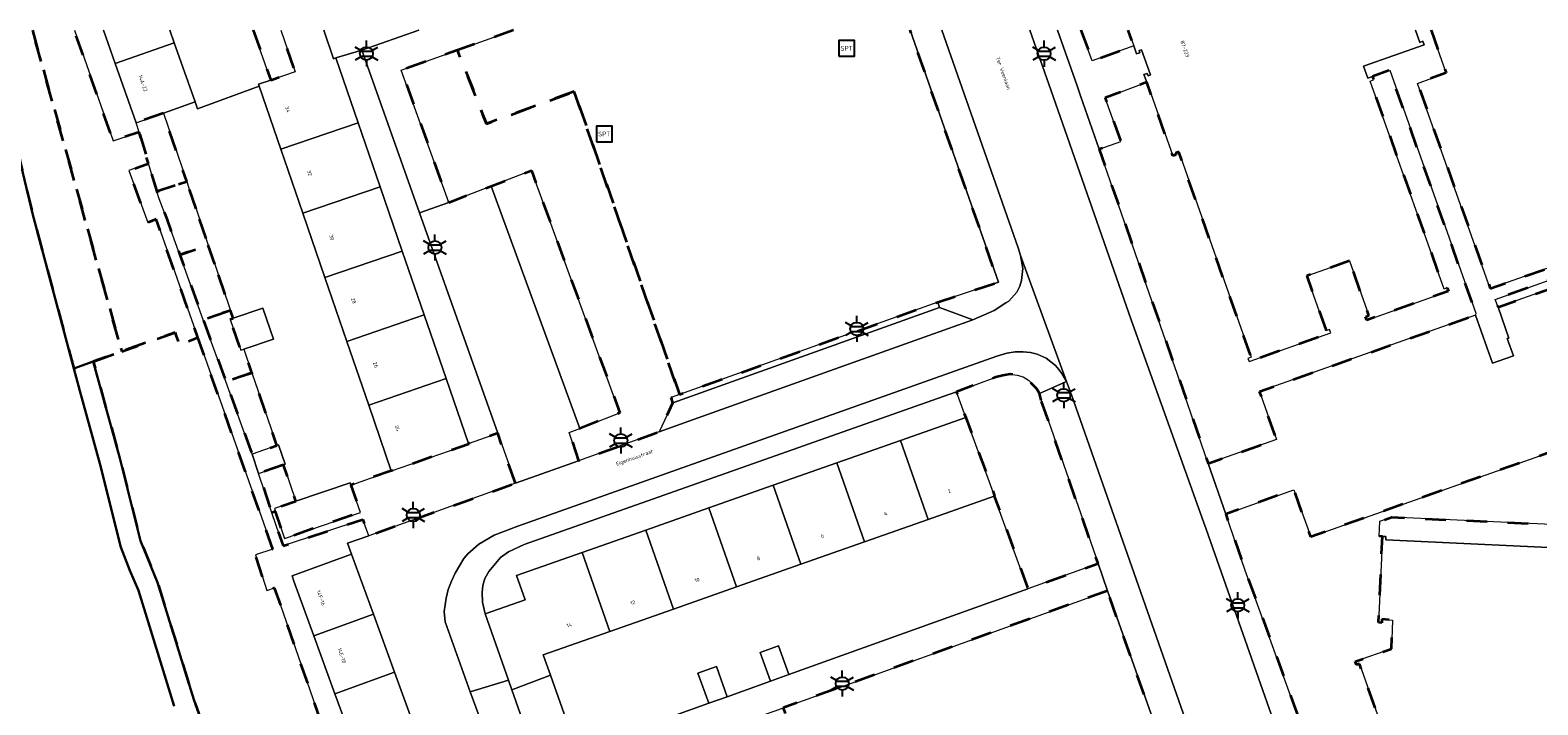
# Model space of a CAD drawing. Extents: x 105780 to 185197, y 477999 to 525027.
# Tile 349 of 562: x 107129 to 107275, y 480035 to 480100. Entities that reach past the tile are written whole.
import ezdxf
from ezdxf.enums import TextEntityAlignment as Align

# ---------------------------------------------------------------- set-up
doc = ezdxf.new("R2010")
doc.units = 0
doc.linetypes.add('XX-HIDDEN', pattern=[4, 2, -2])
for name, color, linetype, lineweight in [('B-GV-GR-MATERIAALGRENS-G', 252, 'XX-HIDDEN', 35), ('B-RO-IE-MEUBILAIR_WEGMEUBILAIR-S', 252, 'Continuous', 25), ('B-RO-IE-TERREINAFSCHEIDING_KUNSTMATIG_HEKWERK-G', 252, 'IE-TERREINAFSCHEIDING-KUNSTMATIG', 18), ('B-WE-GW-WATERGANG_SLOOT_INSTEEK-G', 252, 'Continuous', 30), ('B-XX-KG-KADASTRAAL_BEBOUWING-G', 252, 'Continuous', 20), ('B1-WE-OG-BEBOUWING-T18', 7, 'Continuous', 18), ('B1-WE-OG-TERREIN_ERF-GV', 252, 'Continuous', 18), ('B1-WE-OG-TOPOGRAFIE-T18', 10, 'Continuous', 18), ('B1-WE-VH-VERHARDING_BETONSTRAATSTEEN-GV', 252, 'Continuous', 18), ('B1-WE-VH-VERHARDING_OPEN-GV', 252, 'Continuous', 18), ('B1-WE-VH-VERHARDING_STRAATBAKSTEEN-GV', 252, 'Continuous', 18), ('B1-WE-VH-VERHARDING_TEGEL-GV', 252, 'Continuous', 18)]:
    doc.layers.add(name, color=color, linetype=linetype, lineweight=lineweight)
doc.styles.add('NLCS-ISO', font='NLCS-ISO.ttf')
doc.styles.add('NLCS-ISO-M200-T18', font='NLCS-ISO.ttf', dxfattribs={"height": 0.36})
doc.linetypes.add('IE-TERREINAFSCHEIDING-KUNSTMATIG', pattern='A,4,[82,NLCS.SHX,S=0.75,R=90,X=0,Y=0],4,-2', length=10)

# ---------------------------------------------------------------- blocks, each defined once
blk = doc.blocks.new('B-SIE-WEG_LICHTMAST-SO')
at = {"ltscale": 0.1}
for p, q in [((-1.1, 0.63), (-2.19, 1.27)), ((0, 1.27), (0, 2.53)), ((1.1, 0.63), (2.19, 1.27)), ((-1.1, -0.63), (-2.19, -1.27)), ((0, -1.27), (0, -2.53)), ((1.1, -0.63), (2.19, -1.27))]:
    blk.add_line(p, q, dxfattribs=at)
at = {"flags": 128}
for points in [[(-1.16, 0.5), (1.16, 0.5)], [(-1.16, -0.5), (1.16, -0.5)]]:
    blk.add_lwpolyline(points, dxfattribs=at)
at = {"ltscale": 0.1}
blk.add_circle((0, 0), 1.27, dxfattribs=at)
at = {"style": 'NLCS-ISO'}
blk.add_attdef('TYPE', text='', height=1.8, dxfattribs=at).set_placement((0, 2.53), align=Align.BOTTOM_CENTER)
blk = doc.blocks.new('SIE-WEG_SPEELTOESTEL-SO')
at = {"flags": 128}
blk.add_lwpolyline([(-0.75, -0.75), (0.75, -0.75), (0.75, 0.75), (-0.75, 0.75)], close=True, dxfattribs=at)
at = {"style": 'NLCS-ISO'}
blk.add_text('SPT', height=0.45, dxfattribs=at).set_placement((0, 0), align=Align.MIDDLE_CENTER)

msp = doc.modelspace()

# ---------------------------------------------------------------- linework, layer by layer
at = {"layer": 'B-GV-GR-MATERIAALGRENS-G', "flags": 128}
for points in [[(107124.378, 480100.013), (107125.972, 480094.059), (107128.795, 480082.229), (107132.813, 480067.194), (107134.689, 480067.866), (107137.441, 480068.852), (107128.788, 480100.013)], [(107128.788, 480100.013), (107137.441, 480068.852), (107142.618, 480070.707), (107143.045, 480069.538), (107144.829, 480070.191), (107140.777, 480081.674), (107139.987, 480081.362), (107138.137, 480086.393), (107140.035, 480087.078), (107139.126, 480090.113), (107136.608, 480089.287), (107132.852, 480100.013)], [(107150.195, 480100.013), (107151.901, 480095.172), (107154.247, 480095.978), (107152.86, 480100.013)], [(107175.425, 480100.013), (107169.982, 480098.071), (107172.8, 480090.934), (107181.316, 480094.059), (107191.517, 480064.68), (107216.54, 480073.627), (107222.432, 480075.577), (107213.861, 480100.013)], [(107230.431, 480100.013), (107231.52, 480097.044), (107235.555, 480098.475), (107235.013, 480100.013)], [(107264.376, 480100.013), (107265.822, 480095.863), (107263.056, 480094.849), (107270.109, 480074.958), (107282.376, 480079.279), (107283.264, 480093.195), (107301.477, 480092.003), (107300.991, 480084.29), (107306.217, 480083.959), (107307.216, 480100.013)], [(107176.928, 479983.295), (107176.461, 479984.807), (107175.853, 479986.228), (107175.655, 479986.777), (107173.586, 479992.499), (107173.339, 479993.172), (107170.832, 480000), (107166.843, 480011.291), (107162.791, 480022.762), (107160.605, 480021.836), (107152.27, 480045.941), (107151.511, 480045.671), (107150.402, 480049.124), (107152.104, 480049.677), (107146.822, 480064.543), (107144.829, 480070.191), (107143.045, 480069.538), (107142.618, 480070.707), (107137.441, 480068.852), (107134.689, 480067.866), (107137.253, 480058.495), (107139.257, 480050.482), (107140.916, 480046.436), (107144.436, 480035.085), (107147.703, 480025.824), (107149.202, 480021.142), (107151.514, 480014.512), (107151.555, 480011.529), (107152.845, 480007.048), (107154.275, 480002.993), (107155.207, 479999.074), (107155.914, 479997.067), (107157.125, 479994.397), (107157.807, 479993.26), (107158.209, 479991.79), (107158.427, 479990.407), (107163.962, 479967.468), (107166.021, 479958.594), (107168.948, 479943.793), (107170.187, 479936.466), (107171.231, 479924.722), (107172.17, 479916.718), (107172.549, 479910.093), (107172.634, 479905.187), (107172.23, 479895.21), (107171.841, 479891.984), (107171.867, 479887.861)]]:
    msp.add_lwpolyline(points, dxfattribs=at)
for points in [[(107181.316, 480094.059), (107172.8, 480090.934), (107169.982, 480098.071), (107164.549, 480096.133), (107169.141, 480083.306), (107173.263, 480084.894), (107177.155, 480086.393), (107185.742, 480062.896), (107181.854, 480061.388), (107180.816, 480060.985), (107181.731, 480058.261), (107189.547, 480061.055), (107190.877, 480063.868), (107190.692, 480064.385), (107191.517, 480064.68)], [(107256.465, 480077.645), (107252.319, 480076.179), (107254.204, 480070.847), (107254.52, 480070.972), (107254.644, 480070.658), (107246.744, 480067.865), (107246.62, 480068.175), (107246.931, 480068.299), (107239.911, 480088.204), (107239.594, 480088.087), (107239.649, 480087.932), (107239.33, 480087.819), (107236.801, 480094.954), (107232.779, 480093.456), (107234.307, 480089.213), (107232.203, 480088.458), (107239.222, 480068.251), (107239.496, 480067.464), (107242.768, 480057.992), (107249.387, 480060.313), (107247.747, 480064.974), (107268.669, 480072.378), (107268.7, 480072.561), (107260.366, 480096.117), (107258.679, 480095.508), (107258.784, 480095.195), (107258.476, 480095.077), (107265.623, 480074.905), (107265.934, 480075.016), (107266.05, 480074.691), (107258.151, 480071.898), (107258.027, 480072.212), (107258.343, 480072.337)], [(107141.496, 480091.97), (107138.851, 480091.033), (107139.126, 480090.113), (107140.035, 480087.078), (107140.85, 480084.355), (107143.746, 480085.336)], [(107144.65, 480082.67), (107143.998, 480084.593), (107143.746, 480085.336), (107140.85, 480084.355), (107141.062, 480083.647), (107141.806, 480081.701), (107143.071, 480078.219), (107145.84, 480079.158)], [(107289.011, 480062.863), (107292.96, 480059.495), (107302.65, 480070.407), (107303.338, 480081.641), (107300.832, 480081.796), (107300.321, 480073.807), (107282.138, 480074.973), (107282.315, 480078.083), (107270.576, 480073.904), (107270.866, 480073.142), (107280.848, 480076.692), (107281.749, 480074.148), (107289.992, 480073.622), (107292.995, 480065.121), (107252.708, 480050.878), (107251.081, 480055.437), (107244.463, 480053.088), (107246.36, 480047.597), (107250.748, 480035.5), (107251.076, 480034.597), (107258.66, 480013.689), (107260.697, 480014.428), (107262.421, 480009.682), (107266.384, 480011.095), (107263.753, 480018.594), (107264.069, 480018.722), (107264.134, 480018.563), (107264.449, 480018.676), (107257.436, 480038.554), (107257.134, 480038.447), (107257.017, 480038.777), (107260.52, 480040.021), (107260.614, 480042.803), (107259.61, 480042.881), (107259.584, 480042.542), (107259.274, 480042.566), (107259.652, 480050.907), (107259.293, 480050.93), (107259.356, 480052.373), (107260.564, 480052.772), (107279.585, 480051.912)], [(107146.469, 480077.302), (107145.84, 480079.158), (107143.071, 480078.219), (107145.355, 480071.931), (107147.998, 480072.838)], [(107147.972, 480071.966), (107148.263, 480072.066), (107147.998, 480072.838), (107145.355, 480071.931), (107147.536, 480065.926), (107150.069, 480066.794), (107149.288, 480069.072), (107149.001, 480068.973)], [(107150.069, 480066.794), (107147.536, 480065.926), (107149.809, 480059.667), (107150.087, 480058.902), (107152.482, 480059.748), (107152.226, 480060.494)], [(107226.573, 480064.127), (107226.416, 480064.765), (107226.107, 480065.265), (107225.342, 480066.055), (107224.829, 480066.395), (107224.238, 480066.566), (107223.564, 480066.641), (107222.868, 480066.534), (107222.178, 480066.354), (107218.352, 480064.949), (107219.262, 480062.433), (107222.065, 480054.839), (107222.03, 480054.827), (107225.295, 480045.841), (107232.101, 480048.285)], [(107175.606, 480056.071), (107173.888, 480060.923), (107171.061, 480059.925), (107171.088, 480059.846), (107163.581, 480057.266), (107163.575, 480057.283), (107159.659, 480055.901), (107160.594, 480053.244), (107153.224, 480050.712), (107152.347, 480053.321), (107152.001, 480053.199), (107153.08, 480049.997), (107160.809, 480052.557), (107161.387, 480050.987)], [(107153.128, 480057.861), (107150.712, 480057.026), (107152.001, 480053.199), (107152.347, 480053.321), (107152.242, 480053.634), (107154.332, 480054.344)], [(107232.989, 480045.645), (107201.563, 480034.294), (107202.475, 480031.675), (107205.553, 480032.798), (107208.991, 480023.007), (107209.862, 480023.34), (107211.052, 480020.309), (107213.326, 480021.097), (107216.971, 480010.66), (107208.608, 480007.945), (107210.927, 480001.171), (107219.29, 480003.886), (107220.086, 480001.743), (107224.614, 480003.384), (107241.346, 480009.447), (107242.113, 480007.279), (107246.015, 480008.842)]]:
    msp.add_lwpolyline(points, close=True, dxfattribs=at)
at = {"layer": 'B-RO-IE-TERREINAFSCHEIDING_KUNSTMATIG_HEKWERK-G', "flags": 128}
for points in [[(107221.38, 480075.229), (107222.432, 480075.577), (107213.861, 480100.013)], [(107244.953, 480008.416), (107246.015, 480008.842), (107232.989, 480045.645), (107232.042, 480045.303)]]:
    msp.add_lwpolyline(points, dxfattribs=at)
at = {"layer": 'B-WE-GW-WATERGANG_SLOOT_INSTEEK-G', "flags": 128}
for points in [[(107135.318, 480057.988), (107133.388, 480065.043), (107132.813, 480067.194), (107128.795, 480082.229), (107125.972, 480094.059), (107124.378, 480100.013)], [(107147.703, 480025.824), (107144.436, 480035.085), (107140.916, 480046.436), (107139.257, 480050.482), (107137.253, 480058.495), (107134.689, 480067.866), (107132.813, 480067.194), (107133.388, 480065.043), (107135.318, 480057.988), (107137.347, 480049.875), (107138.225, 480047.614), (107139.061, 480045.661), (107142.536, 480034.459)], [(107142.536, 480034.459), (107139.061, 480045.661), (107138.225, 480047.614), (107137.347, 480049.875), (107135.318, 480057.988)]]:
    msp.add_lwpolyline(points, dxfattribs=at)
at = {"layer": 'B-XX-KG-KADASTRAAL_BEBOUWING-G', "flags": 128}
for points in [[(107135.668, 480100.013), (107136.816, 480096.775), (107142.524, 480098.798), (107142.093, 480100.013)], [(107152.86, 480100.013), (107154.247, 480095.978), (107151.901, 480095.172), (107150.697, 480094.758), (107150.761, 480094.572), (107152.863, 480088.456), (107160.373, 480091.026), (107158.21, 480097.322), (107157.99, 480097.246), (107157.039, 480100.013)], [(107235.013, 480100.013), (107235.555, 480098.475), (107235.827, 480097.704), (107236.147, 480097.812), (107236.072, 480098.035), (107236.295, 480098.115), (107237.161, 480095.674), (107236.935, 480095.593), (107236.854, 480095.82), (107236.534, 480095.706), (107236.801, 480094.954), (107239.33, 480087.819), (107239.649, 480087.932), (107239.594, 480088.087), (107239.911, 480088.204), (107246.931, 480068.299), (107246.62, 480068.175), (107246.744, 480067.865), (107254.644, 480070.658), (107254.52, 480070.972), (107254.204, 480070.847), (107252.319, 480076.179), (107256.465, 480077.645), (107258.343, 480072.337), (107258.027, 480072.212), (107258.151, 480071.898), (107266.05, 480074.691), (107265.934, 480075.016), (107265.623, 480074.905), (107258.476, 480095.077), (107258.784, 480095.195), (107258.679, 480095.508), (107258.231, 480095.358), (107257.823, 480096.508), (107263.702, 480098.595), (107263.578, 480098.93), (107263.267, 480098.815), (107262.845, 480100.013)], [(107280.582, 480049.6), (107259.977, 480050.572), (107259.992, 480050.892), (107259.652, 480050.907), (107259.274, 480042.566), (107259.584, 480042.542), (107259.61, 480042.881), (107260.614, 480042.803), (107260.52, 480040.021), (107257.017, 480038.777), (107257.134, 480038.447), (107257.436, 480038.554), (107264.449, 480018.676)]]:
    msp.add_lwpolyline(points, dxfattribs=at)
for points in [[(107142.524, 480098.798), (107136.816, 480096.775), (107138.851, 480091.033), (107141.496, 480091.97), (107144.559, 480093.056)], [(107160.373, 480091.026), (107152.863, 480088.456), (107154.992, 480082.259), (107162.511, 480084.807)], [(107162.511, 480084.807), (107154.992, 480082.259), (107157.139, 480076.012), (107164.646, 480078.592)], [(107164.646, 480078.592), (107157.139, 480076.012), (107159.265, 480069.827), (107166.772, 480072.407)], [(107152.154, 480070.057), (107151.125, 480073.05), (107148.263, 480072.066), (107147.972, 480071.966), (107149.001, 480068.973), (107149.288, 480069.072)], [(107166.772, 480072.407), (107159.265, 480069.827), (107161.39, 480063.641), (107168.897, 480066.221)], [(107168.897, 480066.221), (107161.39, 480063.641), (107163.575, 480057.283), (107163.581, 480057.266), (107171.088, 480059.846), (107171.061, 480059.925)], [(107212.924, 480060.206), (107215.609, 480052.564), (107222.03, 480054.827), (107222.065, 480054.839), (107219.262, 480062.433)], [(107152.636, 480059.802), (107152.482, 480059.748), (107150.087, 480058.902), (107150.712, 480057.026), (107153.128, 480057.861), (107153.303, 480057.921)], [(107212.924, 480060.206), (107206.754, 480058.038), (107209.441, 480050.391), (107215.609, 480052.564)], [(107206.754, 480058.038), (107200.584, 480055.87), (107203.273, 480048.217), (107209.441, 480050.391)], [(107159.659, 480055.901), (107159.579, 480056.127), (107154.332, 480054.344), (107152.242, 480053.634), (107152.347, 480053.321), (107153.224, 480050.712), (107160.594, 480053.244)], [(107200.584, 480055.87), (107194.371, 480053.687), (107197.043, 480046.022), (107203.273, 480048.217)], [(107194.371, 480053.687), (107188.244, 480051.534), (107190.937, 480043.87), (107197.043, 480046.022)], [(107188.244, 480051.534), (107182.074, 480049.365), (107184.768, 480041.697), (107190.937, 480043.87)], [(107182.074, 480049.365), (107175.715, 480047.131), (107176.55, 480044.753), (107172.677, 480043.392), (107174.934, 480036.97), (107175.26, 480036.041), (107179.005, 480037.448), (107178.31, 480039.421), (107184.768, 480041.697)], [(107159.732, 480049.197), (107153.956, 480047.097), (107154.145, 480046.576), (107156.069, 480041.287), (107161.845, 480043.387)], [(107161.845, 480043.387), (107156.069, 480041.287), (107158.113, 480035.665), (107163.889, 480037.766)], [(107200.33, 480036.876), (107202.118, 480037.518), (107201.121, 480040.294), (107199.333, 480039.652)], [(107163.889, 480037.766), (107158.113, 480035.665), (107160.158, 480030.043), (107165.933, 480032.144)], [(107194.354, 480034.729), (107196.142, 480035.372), (107195.094, 480038.289), (107193.306, 480037.647)], [(107179.005, 480037.448), (107175.26, 480036.041), (107177.686, 480029.139), (107174.158, 480027.899), (107174.237, 480027.673), (107176.372, 480021.599), (107183.987, 480024.282), (107181.757, 480030.61), (107181.452, 480030.503)]]:
    msp.add_lwpolyline(points, close=True, dxfattribs=at)
at = {"layer": 'B1-WE-OG-TERREIN_ERF-GV', "flags": 128}
for points in [[(107132.852, 480100.013), (107136.608, 480089.287), (107139.126, 480090.113), (107138.851, 480091.033), (107136.816, 480096.775), (107135.668, 480100.013)], [(107157.039, 480100.013), (107157.99, 480097.246), (107158.21, 480097.322), (107160.736, 480098.061), (107166.254, 480100.013)]]:
    msp.add_lwpolyline(points, dxfattribs=at)
for points in [[(107166.319, 480082.296), (107160.736, 480098.061), (107158.21, 480097.322), (107160.373, 480091.026), (107162.511, 480084.807), (107164.646, 480078.592), (107166.772, 480072.407), (107168.897, 480066.221), (107171.061, 480059.925), (107173.888, 480060.923)], [(107157.139, 480076.012), (107154.992, 480082.259), (107152.863, 480088.456), (107150.761, 480094.572), (107144.795, 480092.389), (107144.559, 480093.056), (107141.496, 480091.97), (107143.746, 480085.336), (107143.998, 480084.593), (107144.65, 480082.67), (107145.84, 480079.158), (107146.469, 480077.302), (107147.998, 480072.838), (107148.263, 480072.066), (107151.125, 480073.05), (107152.154, 480070.057), (107149.288, 480069.072), (107150.069, 480066.794), (107152.226, 480060.494), (107152.482, 480059.748), (107152.636, 480059.802), (107153.303, 480057.921), (107153.128, 480057.861), (107154.332, 480054.344), (107159.579, 480056.127), (107159.659, 480055.901), (107163.575, 480057.283), (107161.39, 480063.641), (107159.265, 480069.827)], [(107188.244, 480051.534), (107194.371, 480053.687), (107200.584, 480055.87), (107206.754, 480058.038), (107212.924, 480060.206), (107219.262, 480062.433), (107218.352, 480064.949), (107217.086, 480064.484), (107176.466, 480050.127), (107174.95, 480049.415), (107174.16, 480048.885), (107173.039, 480047.5), (107172.638, 480046.837), (107172.46, 480046.154), (107172.38, 480045.493), (107172.42, 480044.53), (107172.677, 480043.392), (107176.55, 480044.753), (107175.715, 480047.131), (107182.074, 480049.365)], [(107222.03, 480054.827), (107215.609, 480052.564), (107209.441, 480050.391), (107203.273, 480048.217), (107197.043, 480046.022), (107190.937, 480043.87), (107184.768, 480041.697), (107178.31, 480039.421), (107179.005, 480037.448), (107181.452, 480030.503), (107181.757, 480030.61), (107184.119, 480031.054), (107194.354, 480034.729), (107193.306, 480037.647), (107195.094, 480038.289), (107196.142, 480035.372), (107200.33, 480036.876), (107199.333, 480039.652), (107201.121, 480040.294), (107202.118, 480037.518), (107225.295, 480045.841)], [(107175.26, 480036.041), (107174.934, 480036.97), (107171.21, 480035.838), (107174.158, 480027.899), (107177.686, 480029.139)]]:
    msp.add_lwpolyline(points, close=True, dxfattribs=at)
at = {"layer": 'B1-WE-VH-VERHARDING_BETONSTRAATSTEEN-GV', "flags": 128}
msp.add_lwpolyline([(107219.946, 480071.924), (107216.725, 480073.109), (107190.877, 480063.868), (107189.547, 480061.055), (107192.419, 480062.082), (107215.246, 480070.243)], close=True, dxfattribs=at)
at = {"layer": 'B1-WE-VH-VERHARDING_OPEN-GV', "flags": 128}
for points in [[(107228.156, 480100.013), (107230.059, 480094.616), (107230.397, 480093.657), (107232.203, 480088.458), (107234.307, 480089.213), (107232.779, 480093.456), (107236.801, 480094.954), (107236.534, 480095.706), (107236.854, 480095.82), (107236.935, 480095.593), (107237.161, 480095.674), (107236.295, 480098.115)], [(107236.295, 480098.115), (107236.072, 480098.035), (107236.147, 480097.812), (107235.827, 480097.704), (107235.555, 480098.475), (107231.52, 480097.044), (107230.431, 480100.013)], [(107262.845, 480100.013), (107263.267, 480098.815), (107263.578, 480098.93), (107263.702, 480098.595), (107257.823, 480096.508), (107258.231, 480095.358), (107258.679, 480095.508), (107260.366, 480096.117), (107268.7, 480072.561), (107268.669, 480072.378), (107270.33, 480067.704), (107272.351, 480068.421), (107271.755, 480070.116), (107271.897, 480070.151), (107270.866, 480073.142), (107270.576, 480073.904), (107282.315, 480078.083)], [(107307.216, 480100.013), (107306.217, 480083.959), (107300.991, 480084.29), (107301.477, 480092.003), (107283.264, 480093.195), (107282.376, 480079.279), (107270.109, 480074.958), (107263.056, 480094.849), (107265.822, 480095.863), (107264.376, 480100.013)], [(107279.585, 480051.912), (107260.564, 480052.772), (107259.356, 480052.373), (107259.293, 480050.93), (107259.652, 480050.907), (107259.992, 480050.892), (107259.977, 480050.572), (107280.582, 480049.6)]]:
    msp.add_lwpolyline(points, dxfattribs=at)
msp.add_lwpolyline([(107289.992, 480073.622), (107281.749, 480074.148), (107280.848, 480076.692), (107270.866, 480073.142), (107271.897, 480070.151), (107271.755, 480070.116), (107272.351, 480068.421), (107270.33, 480067.704), (107268.669, 480072.378), (107247.747, 480064.974), (107249.387, 480060.313), (107242.768, 480057.992), (107244.463, 480053.088), (107251.081, 480055.437), (107252.708, 480050.878), (107292.995, 480065.121)], close=True, dxfattribs=at)
at = {"layer": 'B1-WE-VH-VERHARDING_STRAATBAKSTEEN-GV', "flags": 128}
for points in [[(107142.093, 480100.013), (107142.524, 480098.798), (107144.559, 480093.056), (107144.795, 480092.389), (107150.761, 480094.572), (107150.697, 480094.758), (107151.901, 480095.172), (107150.195, 480100.013)], [(107216.948, 480100.013), (107224.358, 480078.905), (107224.579, 480078.146), (107229.014, 480065.929), (107229.524, 480064.632), (107247.073, 480014.594)], [(107240.56, 480057.218), (107235.292, 480071.908), (107228.874, 480090.34), (107227.332, 480094.767), (107225.49, 480100.013)], [(107174.158, 480027.899), (107171.21, 480035.838), (107168.8, 480042.624), (107168.687, 480043.626), (107168.894, 480044.924), (107169.102, 480045.752), (107169.4, 480046.569), (107169.757, 480047.337), (107170.621, 480048.775), (107171.002, 480049.219), (107172.069, 480050.149), (107173.535, 480051.038), (107175.833, 480051.918), (107222.289, 480068.41), (107223.242, 480068.7), (107224.045, 480068.816), (107224.821, 480068.821), (107225.531, 480068.749), (107226.193, 480068.583), (107227.071, 480068.199), (107227.974, 480067.492), (107228.286, 480067.119), (107228.592, 480066.727), (107229.014, 480065.929), (107224.579, 480078.146), (107224.783, 480076.898), (107224.655, 480075.733), (107224.498, 480075.197), (107224.199, 480074.615), (107223.437, 480073.726), (107223.139, 480073.562), (107222.006, 480072.84), (107219.946, 480071.924), (107215.246, 480070.243), (107192.419, 480062.082), (107189.547, 480061.055), (107181.731, 480058.261), (107175.606, 480056.071), (107161.387, 480050.987), (107159.346, 480050.258), (107159.732, 480049.197), (107161.845, 480043.387), (107163.889, 480037.766), (107165.933, 480032.144)], [(107251.612, 480025.853), (107242.569, 480051.614), (107242.314, 480052.325), (107240.56, 480057.218)]]:
    msp.add_lwpolyline(points, dxfattribs=at)
at = {"layer": 'B1-WE-VH-VERHARDING_TEGEL-GV', "flags": 128}
for points in [[(107166.254, 480100.013), (107160.736, 480098.061), (107166.319, 480082.296), (107169.141, 480083.306), (107164.549, 480096.133), (107169.982, 480098.071), (107175.425, 480100.013)], [(107213.861, 480100.013), (107222.432, 480075.577), (107216.54, 480073.627), (107216.725, 480073.109), (107219.946, 480071.924), (107222.006, 480072.84), (107223.139, 480073.562), (107223.437, 480073.726), (107224.199, 480074.615), (107224.498, 480075.197), (107224.655, 480075.733), (107224.783, 480076.898), (107224.579, 480078.146), (107224.358, 480078.905), (107216.948, 480100.013)], [(107225.49, 480100.013), (107227.332, 480094.767), (107228.874, 480090.34), (107235.292, 480071.908), (107240.56, 480057.218), (107242.314, 480052.325), (107242.569, 480051.614), (107251.612, 480025.853)], [(107232.203, 480088.458), (107230.397, 480093.657), (107230.059, 480094.616), (107228.156, 480100.013)], [(107258.66, 480013.689), (107251.076, 480034.597), (107250.748, 480035.5), (107246.36, 480047.597), (107244.463, 480053.088), (107242.768, 480057.992), (107239.496, 480067.464), (107239.222, 480068.251), (107232.203, 480088.458)], [(107160.158, 480030.043), (107158.113, 480035.665), (107156.069, 480041.287), (107154.145, 480046.576), (107153.956, 480047.097), (107159.732, 480049.197), (107159.346, 480050.258), (107161.387, 480050.987), (107160.809, 480052.557), (107153.08, 480049.997), (107152.001, 480053.199), (107150.712, 480057.026), (107150.087, 480058.902), (107149.809, 480059.667), (107147.536, 480065.926), (107145.355, 480071.931), (107143.071, 480078.219), (107141.806, 480081.701), (107141.062, 480083.647), (107140.85, 480084.355), (107140.035, 480087.078), (107138.137, 480086.393), (107139.987, 480081.362), (107140.777, 480081.674), (107144.829, 480070.191), (107146.822, 480064.543), (107152.104, 480049.677), (107150.402, 480049.124), (107151.511, 480045.671), (107152.27, 480045.941), (107160.605, 480021.836)]]:
    msp.add_lwpolyline(points, dxfattribs=at)
for points in [[(107177.155, 480086.393), (107173.263, 480084.894), (107181.854, 480061.388), (107185.742, 480062.896)], [(107173.263, 480084.894), (107169.141, 480083.306), (107166.319, 480082.296), (107173.888, 480060.923), (107175.606, 480056.071), (107181.731, 480058.261), (107180.816, 480060.985), (107181.854, 480061.388)], [(107216.725, 480073.109), (107216.54, 480073.627), (107191.517, 480064.68), (107190.692, 480064.385), (107190.877, 480063.868)], [(107168.8, 480042.624), (107171.21, 480035.838), (107174.934, 480036.97), (107172.677, 480043.392), (107172.42, 480044.53), (107172.38, 480045.493), (107172.46, 480046.154), (107172.638, 480046.837), (107173.039, 480047.5), (107174.16, 480048.885), (107174.95, 480049.415), (107176.466, 480050.127), (107217.086, 480064.484), (107218.352, 480064.949), (107222.178, 480066.354), (107222.868, 480066.534), (107223.564, 480066.641), (107224.238, 480066.566), (107224.829, 480066.395), (107225.342, 480066.055), (107226.107, 480065.265), (107226.416, 480064.765), (107229.014, 480065.929), (107228.592, 480066.727), (107228.286, 480067.119), (107227.974, 480067.492), (107227.071, 480068.199), (107226.193, 480068.583), (107225.531, 480068.749), (107224.821, 480068.821), (107224.045, 480068.816), (107223.242, 480068.7), (107222.289, 480068.41), (107175.833, 480051.918), (107173.535, 480051.038), (107172.069, 480050.149), (107171.002, 480049.219), (107170.621, 480048.775), (107169.757, 480047.337), (107169.4, 480046.569), (107169.102, 480045.752), (107168.894, 480044.924), (107168.687, 480043.626)], [(107229.014, 480065.929), (107226.416, 480064.765), (107226.573, 480064.127), (107232.101, 480048.285), (107232.989, 480045.645), (107246.015, 480008.842), (107246.591, 480009.34), (107246.992, 480010.072), (107247.26, 480010.792), (107247.514, 480011.902), (107247.525, 480012.697), (107247.462, 480013.288), (107247.073, 480014.594), (107229.524, 480064.632)], [(107232.989, 480045.645), (107232.101, 480048.285), (107225.295, 480045.841), (107202.118, 480037.518), (107200.33, 480036.876), (107196.142, 480035.372), (107194.354, 480034.729), (107184.119, 480031.054), (107188.841, 480018.106), (107191.544, 480018.949), (107188.311, 480027.692), (107188.243, 480028.355), (107188.287, 480028.719), (107189.069, 480029.591), (107189.569, 480029.9), (107190.795, 480030.391), (107192.134, 480030.876), (107199.672, 480033.609), (107200.777, 480034.01), (107201.563, 480034.294)]]:
    msp.add_lwpolyline(points, close=True, dxfattribs=at)

# ---------------------------------------------------------------- block references
at = {"layer": 'B-RO-IE-MEUBILAIR_WEGMEUBILAIR-S', "xscale": 0.5, "yscale": 0.5, "zscale": 0.5}
for p in [(107161.166, 480097.739), (107226.858, 480097.733), (107167.804, 480078.931), (107208.704, 480071.038), (107228.763, 480064.607), (107185.828, 480060.219), (107165.71, 480052.992), (107245.632, 480044.236), (107207.292, 480036.643)]:
    msp.add_blockref('B-SIE-WEG_LICHTMAST-SO', p, dxfattribs=at)
at = {"layer": 'B-RO-IE-MEUBILAIR_WEGMEUBILAIR-S'}
for p in [(107207.712, 480098.253), (107184.223, 480089.94)]:
    msp.add_blockref('SIE-WEG_SPEELTOESTEL-SO', p, dxfattribs=at)

# ---------------------------------------------------------------- texts
at = {"layer": 'B1-WE-OG-BEBOUWING-T18', "style": 'NLCS-ISO-M200-T18'}
for s, rotation, p in [('87-223', 289.5, (107240.511, 480098.194)), ('14A-22', 289.5, (107139.508, 480094.867)), ('34', 289, (107153.541, 480092.329)), ('32', 289, (107155.667, 480086.143)), ('30', 289, (107157.812, 480079.901)), ('28', 289, (107159.918, 480073.772)), ('26', 289, (107162.055, 480067.552)), ('24', 289, (107164.169, 480061.401)), ('2', 19.3, (107217.671, 480055.307)), ('4', 19.3, (107211.503, 480053.133)), ('6', 19.3, (107205.369, 480050.972)), ('8', 19.3, (107199.167, 480048.786)), ('10', 19.3, (107193.213, 480046.688)), ('14F-16', 290, (107156.76, 480044.946)), ('12', 19.3, (107186.988, 480044.494)), ('14', 19.3, (107180.819, 480042.321)), ('14E-18', 290, (107158.792, 480039.358))]:
    msp.add_text(s, height=0.36, rotation=rotation, dxfattribs=at).set_placement(p, align=Align.MIDDLE)
at = {"layer": 'B1-WE-OG-TOPOGRAFIE-T18', "style": 'NLCS-ISO-M200-T18'}
for s, rotation, p in [('Ter Veenlaan', 289.4, (107222.909, 480095.834)), ('Eigenhuisstraat', 19.6, (107187.165, 480058.512))]:
    msp.add_text(s, height=0.36, rotation=rotation, dxfattribs=at).set_placement(p, align=Align.MIDDLE)

doc.saveas('drawing.dxf')
